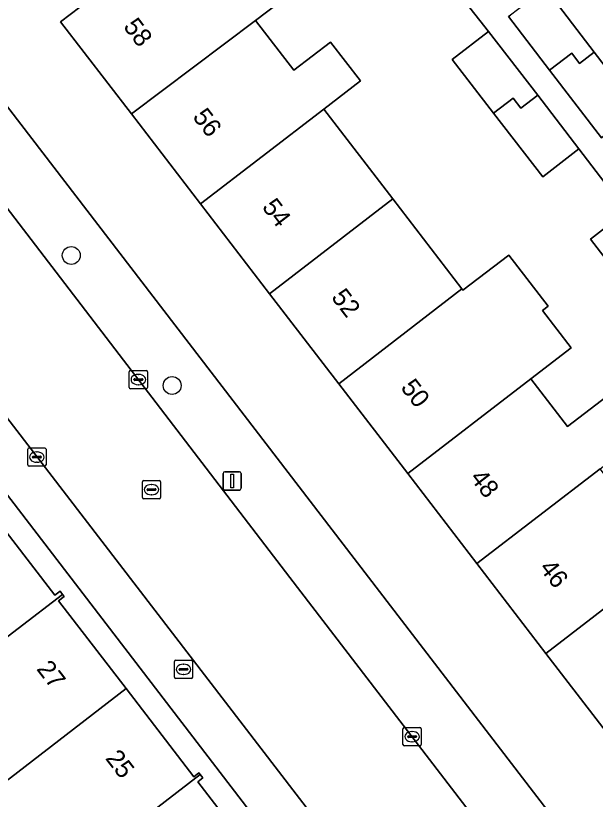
# Model space of a CAD drawing. Extents: x 159352 to 160617, y 385888 to 387323.
# Drawn here: x 159828.84 to 159860.54, y 386834.76 to 386877.6 of the extents above; entities that cross this region are included whole.
import ezdxf

# ---------------------------------------------------------------- set-up
doc = ezdxf.new("R2010")
doc.units = 0
for name, color, linetype in [('IMGEO_Boom', 7, 'Continuous'), ('IMGEO_Brandkraan', 7, 'Continuous'), ('IMGEO_Erf', 7, 'Continuous'), ('IMGEO_Kolk', 7, 'Continuous'), ('IMGEO_Lichtmast', 7, 'Continuous'), ('IMGEO_Pand', 7, 'Continuous'), ('IMGEO_Pand_nummerreeks', 7, 'Continuous'), ('IMGEO_Rijbaan_lokaal_open', 7, 'Continuous'), ('IMGEO_Rioolput', 7, 'Continuous'), ('IMGEO_Voetpad_open', 7, 'Continuous')]:
    doc.layers.add(name, color=color, linetype=linetype)

msp = doc.modelspace()

# ---------------------------------------------------------------- linework, layer by layer
at = {"layer": 'IMGEO_Boom'}
for centre in [(159831.879, 386864.492), (159837.394, 386857.38)]:
    msp.add_circle(centre, 0.489, dxfattribs=at)
at = {"layer": 'IMGEO_Brandkraan'}
for p, q in [((159837.517, 386841.438), (159837.517, 386842.29)), ((159837.592, 386842.364), (159838.444, 386842.364)), ((159838.518, 386842.29), (159838.518, 386841.438)), ((159837.776, 386841.858), (159837.776, 386841.87)), ((159838.214, 386841.821), (159837.816, 386841.821)), ((159837.819, 386841.907), (159838.217, 386841.907)), ((159838.005, 386842.144), (159838.03, 386842.144)), ((159838.26, 386841.87), (159838.26, 386841.858)), ((159838.444, 386841.364), (159837.592, 386841.364)), ((159838.028, 386841.584), (159838.003, 386841.584))]:
    msp.add_line(p, q, dxfattribs=at)
for points in [[(159837.517, 386841.438), (159837.517, 386842.29)], [(159837.592, 386842.364), (159838.444, 386842.364)], [(159838.518, 386842.29), (159838.518, 386841.438)], [(159838.444, 386841.364), (159837.592, 386841.364)]]:
    msp.add_lwpolyline(points, dxfattribs=at)
for centre, radius, start, end in [((159837.594, 386842.288), 0.0765, 91.552, 178.448), ((159837.594, 386842.288), 0.0765, 91.552, 178.448), ((159838.442, 386842.288), 0.0765, 1.552, 88.448), ((159838.442, 386842.288), 0.0765, 1.552, 88.448), ((159837.816, 386841.867), 0.0403, 85.8775, 175.7526), ((159837.813, 386841.857), 0.0366, 178.938, 274.7102), ((159838.217, 386841.864), 0.043, 264.8664, 352.4533), ((159838.221, 386841.869), 0.0386, 1.7309, 96.639), ((159837.594, 386841.44), 0.0765, 181.552, 268.448), ((159837.594, 386841.44), 0.0765, 181.552, 268.448), ((159838.442, 386841.44), 0.0765, 271.552, 358.448), ((159838.442, 386841.44), 0.0765, 271.552, 358.448)]:
    msp.add_arc(centre, radius, start, end, dxfattribs=at)
for centre, major_axis, ratio, start_param, end_param in [((159838.004, 386841.864), (-0.387, 0.002), 0.722429, 4.712389, 7.853982), ((159838.029, 386841.864), (-0.39, 0.002), 0.717154, 1.570796, 4.712389)]:
    msp.add_ellipse(centre, major_axis=major_axis, ratio=ratio, start_param=start_param, end_param=end_param, dxfattribs=at)
at = {"layer": 'IMGEO_Erf'}
for points in [[(159822.908, 386879.759), (159881.774, 386803.094)], [(159854.971, 386872.276), (159852.71, 386875.208), (159854.696, 386876.739), (159852.249, 386879.846)], [(159861.617, 386837.82), (159857.838, 386842.736), (159854.06, 386847.652), (159850.282, 386852.567), (159846.504, 386857.482), (159842.725, 386862.398), (159838.947, 386867.314), (159835.169, 386872.229), (159831.298, 386877.265), (159833.932, 386879.29)], [(159844.573, 386879.345), (159841.958, 386877.344), (159844.057, 386874.613), (159846.06, 386876.154), (159847.688, 386874.037), (159845.684, 386872.496), (159849.463, 386867.581), (159853.241, 386862.665), (159853.3, 386862.588), (159855.801, 386864.512), (159857.954, 386861.712), (159857.644, 386861.473), (159859.211, 386859.436), (159857.019, 386857.75), (159859.023, 386855.143), (159861.488, 386857.037)], [(159857.815, 386879.097), (159860.483, 386875.61), (159862.889, 386872.467)], [(159862.528, 386862.444), (159860.266, 386865.377), (159862.252, 386866.908), (159859.645, 386870.321), (159857.66, 386868.79), (159854.971, 386872.276)], [(159862.444, 386806.998), (159816.082, 386867.396)], [(159827.343, 386850.635), (159830.977, 386845.912), (159831.267, 386846.135), (159831.4, 386845.962), (159831.494, 386845.84), (159831.189, 386845.605), (159834.873, 386840.816), (159838.582, 386835.995), (159838.862, 386836.21), (159838.937, 386836.112), (159839.079, 386835.928), (159838.804, 386835.717), (159842.453, 386830.975)]]:
    msp.add_lwpolyline(points, dxfattribs=at)
at = {"layer": 'IMGEO_Kolk'}
for p, q in [((159835.048, 386857.28), (159835.048, 386858.132)), ((159835.123, 386858.206), (159835.975, 386858.206)), ((159836.049, 386858.132), (159836.049, 386857.28)), ((159835.307, 386857.7), (159835.307, 386857.712)), ((159835.745, 386857.663), (159835.347, 386857.663)), ((159835.35, 386857.749), (159835.748, 386857.749)), ((159835.536, 386857.986), (159835.561, 386857.986)), ((159835.791, 386857.712), (159835.791, 386857.7)), ((159835.975, 386857.206), (159835.123, 386857.206)), ((159835.559, 386857.426), (159835.534, 386857.426)), ((159829.499, 386853.043), (159829.499, 386853.895)), ((159829.574, 386853.969), (159830.426, 386853.969)), ((159830.5, 386853.895), (159830.5, 386853.043)), ((159829.758, 386853.463), (159829.758, 386853.475)), ((159830.196, 386853.426), (159829.798, 386853.426)), ((159829.801, 386853.512), (159830.199, 386853.512)), ((159829.987, 386853.749), (159830.012, 386853.749)), ((159830.242, 386853.475), (159830.242, 386853.463)), ((159830.426, 386852.969), (159829.574, 386852.969)), ((159830.01, 386853.189), (159829.985, 386853.189)), ((159850.018, 386837.761), (159850.018, 386838.613)), ((159850.093, 386838.687), (159850.945, 386838.687)), ((159850.506, 386838.467), (159850.531, 386838.467)), ((159851.019, 386838.613), (159851.019, 386837.761)), ((159850.277, 386838.181), (159850.277, 386838.193)), ((159850.715, 386838.144), (159850.317, 386838.144)), ((159850.32, 386838.23), (159850.718, 386838.23)), ((159850.761, 386838.193), (159850.761, 386838.181)), ((159850.945, 386837.687), (159850.093, 386837.687)), ((159850.529, 386837.907), (159850.504, 386837.907))]:
    msp.add_line(p, q, dxfattribs=at)
for points in [[(159835.048, 386857.28), (159835.048, 386858.132)], [(159835.123, 386858.206), (159835.975, 386858.206)], [(159836.049, 386858.132), (159836.049, 386857.28)], [(159835.975, 386857.206), (159835.123, 386857.206)], [(159829.499, 386853.043), (159829.499, 386853.895)], [(159829.574, 386853.969), (159830.426, 386853.969)], [(159830.5, 386853.895), (159830.5, 386853.043)], [(159830.426, 386852.969), (159829.574, 386852.969)], [(159850.018, 386837.761), (159850.018, 386838.613)], [(159850.093, 386838.687), (159850.945, 386838.687)], [(159851.019, 386838.613), (159851.019, 386837.761)], [(159850.945, 386837.687), (159850.093, 386837.687)]]:
    msp.add_lwpolyline(points, dxfattribs=at)
for centre, radius, start, end in [((159835.125, 386858.13), 0.0765, 91.552, 178.448), ((159835.125, 386858.13), 0.0765, 91.552, 178.448), ((159835.973, 386858.13), 0.0765, 1.552, 88.448), ((159835.973, 386858.13), 0.0765, 1.552, 88.448), ((159835.347, 386857.709), 0.0403, 85.8775, 175.7526), ((159835.344, 386857.699), 0.0366, 178.938, 274.7102), ((159835.748, 386857.706), 0.043, 264.8664, 352.4533), ((159835.752, 386857.711), 0.0386, 1.7309, 96.639), ((159835.125, 386857.282), 0.0765, 181.552, 268.448), ((159835.125, 386857.282), 0.0765, 181.552, 268.448), ((159835.973, 386857.282), 0.0765, 271.552, 358.448), ((159835.973, 386857.282), 0.0765, 271.552, 358.448), ((159829.576, 386853.893), 0.0765, 91.552, 178.448), ((159829.576, 386853.893), 0.0765, 91.552, 178.448), ((159830.424, 386853.893), 0.0765, 1.552, 88.448), ((159830.424, 386853.893), 0.0765, 1.552, 88.448), ((159829.798, 386853.472), 0.0403, 85.8775, 175.7526), ((159829.795, 386853.462), 0.0366, 178.938, 274.7102), ((159830.199, 386853.469), 0.043, 264.8664, 352.4533), ((159830.203, 386853.474), 0.0386, 1.7309, 96.639), ((159829.576, 386853.045), 0.0765, 181.552, 268.448), ((159829.576, 386853.045), 0.0765, 181.552, 268.448), ((159830.424, 386853.045), 0.0765, 271.552, 358.448), ((159830.424, 386853.045), 0.0765, 271.552, 358.448), ((159850.095, 386838.611), 0.0765, 91.552, 178.448), ((159850.095, 386838.611), 0.0765, 91.552, 178.448), ((159850.943, 386838.611), 0.0765, 1.552, 88.448), ((159850.943, 386838.611), 0.0765, 1.552, 88.448), ((159850.317, 386838.19), 0.0403, 85.8775, 175.7526), ((159850.314, 386838.18), 0.0366, 178.938, 274.7102), ((159850.718, 386838.187), 0.043, 264.8664, 352.4533), ((159850.722, 386838.192), 0.0386, 1.7309, 96.639), ((159850.095, 386837.763), 0.0765, 181.552, 268.448), ((159850.095, 386837.763), 0.0765, 181.552, 268.448), ((159850.943, 386837.763), 0.0765, 271.552, 358.448), ((159850.943, 386837.763), 0.0765, 271.552, 358.448)]:
    msp.add_arc(centre, radius, start, end, dxfattribs=at)
for centre, major_axis, ratio, start_param, end_param in [((159835.535, 386857.706), (-0.387, 0.002), 0.722429, 4.712389, 7.853982), ((159835.56, 386857.706), (-0.39, 0.002), 0.717154, 1.570796, 4.712389), ((159829.986, 386853.469), (-0.387, 0.002), 0.722429, 4.712389, 7.853982), ((159830.011, 386853.469), (-0.39, 0.002), 0.717154, 1.570796, 4.712389), ((159850.505, 386838.187), (-0.387, 0.002), 0.722429, 4.712389, 7.853982), ((159850.53, 386838.187), (-0.39, 0.002), 0.717154, 1.570796, 4.712389)]:
    msp.add_ellipse(centre, major_axis=major_axis, ratio=ratio, start_param=start_param, end_param=end_param, dxfattribs=at)
at = {"layer": 'IMGEO_Lichtmast'}
for p, q in [((159840.181, 386851.766), (159840.181, 386852.566)), ((159840.181, 386852.566), (159840.181, 386851.766)), ((159840.281, 386852.666), (159841.071, 386852.666)), ((159841.071, 386852.666), (159840.281, 386852.666)), ((159841.171, 386852.566), (159841.171, 386851.766)), ((159841.171, 386851.766), (159841.171, 386852.566)), ((159841.071, 386851.666), (159840.281, 386851.666)), ((159840.281, 386851.666), (159841.071, 386851.666))]:
    msp.add_line(p, q, dxfattribs=at)
msp.add_lwpolyline([(159840.601, 386852.541), (159840.751, 386852.541), (159840.751, 386851.791), (159840.601, 386851.791), (159840.601, 386852.541)], dxfattribs=at)
for centre, start, end in [((159840.281, 386852.566), 90, 180), ((159840.281, 386852.566), 90, 180), ((159841.071, 386852.566), 0, 90), ((159841.071, 386852.566), 360, 90), ((159840.281, 386851.766), 180, 270), ((159840.281, 386851.766), 180, 270), ((159841.071, 386851.766), 270, 0), ((159841.071, 386851.766), 270, 0)]:
    msp.add_arc(centre, 0.1, start, end, dxfattribs=at)
at = {"layer": 'IMGEO_Pand'}
for points in [[(159838.097, 386883.747), (159837.29, 386883.13), (159835.707, 386881.918), (159833.319, 386880.09), (159833.932, 386879.29), (159831.298, 386877.265), (159835.169, 386872.229), (159841.958, 386877.344), (159844.573, 386879.345), (159840.056, 386885.244)], [(159857.815, 386879.097), (159855.902, 386877.633), (159855.795, 386877.551), (159858.036, 386874.621), (159859.248, 386875.548), (159859.673, 386874.991), (159860.483, 386875.61)], [(159841.958, 386877.344), (159835.169, 386872.229), (159838.947, 386867.314), (159845.684, 386872.496), (159847.688, 386874.037), (159846.06, 386876.154), (159844.057, 386874.613)], [(159854.696, 386876.739), (159852.71, 386875.208), (159854.971, 386872.276), (159856.043, 386873.095), (159856.468, 386872.54), (159857.39, 386873.246)], [(159860.483, 386875.61), (159859.673, 386874.991), (159859.248, 386875.548), (159858.036, 386874.621), (159860.868, 386870.92), (159860.983, 386871.008), (159862.889, 386872.467)], [(159857.66, 386868.79), (159859.645, 386870.321), (159857.39, 386873.246), (159856.468, 386872.54), (159856.043, 386873.095), (159854.971, 386872.276)], [(159849.463, 386867.581), (159845.684, 386872.496), (159838.947, 386867.314), (159842.725, 386862.398)], [(159853.241, 386862.665), (159849.463, 386867.581), (159842.725, 386862.398), (159846.504, 386857.482)], [(159862.252, 386866.908), (159860.266, 386865.377), (159862.528, 386862.444), (159863.58, 386863.249), (159864.005, 386862.694), (159864.946, 386863.414)], [(159859.211, 386859.436), (159857.644, 386861.473), (159857.954, 386861.712), (159855.801, 386864.512), (159853.3, 386862.588), (159853.241, 386862.665), (159846.504, 386857.482), (159850.282, 386852.567), (159857.019, 386857.75)], [(159860.798, 386852.835), (159863.263, 386854.731), (159861.488, 386857.037), (159859.023, 386855.143), (159857.019, 386857.75), (159850.282, 386852.567), (159854.06, 386847.652)], [(159854.06, 386847.652), (159857.838, 386842.736), (159864.577, 386847.918), (159860.798, 386852.835)], [(159820.331, 386845.296), (159820.129, 386845.141), (159823.908, 386840.229), (159824.106, 386840.382), (159831.4, 386845.962), (159831.267, 386846.135), (159830.977, 386845.912), (159827.343, 386850.635)], [(159868.355, 386843.003), (159864.577, 386847.918), (159857.838, 386842.736), (159861.617, 386837.82)], [(159834.873, 386840.816), (159831.189, 386845.605), (159831.494, 386845.84), (159831.4, 386845.962), (159824.106, 386840.382), (159823.908, 386840.229), (159827.707, 386835.291), (159827.899, 386835.445)], [(159826.329, 386834.229), (159830.118, 386829.314), (159831.489, 386830.375), (159831.68, 386830.523), (159838.937, 386836.112), (159838.862, 386836.21), (159838.582, 386835.995), (159834.873, 386840.816), (159827.899, 386835.445), (159827.707, 386835.291)], [(159838.804, 386835.717), (159839.079, 386835.928), (159838.937, 386836.112), (159831.68, 386830.523), (159831.489, 386830.375), (159830.118, 386829.314), (159829.418, 386828.776), (159833.199, 386823.861), (159835.273, 386825.457), (159835.461, 386825.602), (159842.453, 386830.975)]]:
    msp.add_lwpolyline(points, close=True, dxfattribs=at)
at = {"layer": 'IMGEO_Rijbaan_lokaal_open'}
msp.add_lwpolyline([(159858.094, 386828.317), (159843.84, 386846.887), (159821.703, 386875.767), (159816.14, 386871.504), (159857.697, 386817.439)], dxfattribs=at)
at = {"layer": 'IMGEO_Rioolput'}
for p, q in [((159835.766, 386851.264), (159835.766, 386852.116)), ((159835.841, 386852.19), (159836.693, 386852.19)), ((159836.767, 386852.116), (159836.767, 386851.264)), ((159836.025, 386851.684), (159836.025, 386851.696)), ((159836.463, 386851.647), (159836.065, 386851.647)), ((159836.068, 386851.733), (159836.466, 386851.733)), ((159836.254, 386851.97), (159836.279, 386851.97)), ((159836.509, 386851.696), (159836.509, 386851.684)), ((159836.277, 386851.41), (159836.252, 386851.41)), ((159836.693, 386851.19), (159835.841, 386851.19))]:
    msp.add_line(p, q, dxfattribs=at)
for points in [[(159835.766, 386851.264), (159835.766, 386852.116)], [(159835.841, 386852.19), (159836.693, 386852.19)], [(159836.767, 386852.116), (159836.767, 386851.264)], [(159836.693, 386851.19), (159835.841, 386851.19)]]:
    msp.add_lwpolyline(points, dxfattribs=at)
for centre, radius, start, end in [((159835.843, 386852.114), 0.0765, 91.552, 178.448), ((159835.843, 386852.114), 0.0765, 91.552, 178.448), ((159836.691, 386852.114), 0.0765, 1.552, 88.448), ((159836.691, 386852.114), 0.0765, 1.552, 88.448), ((159836.065, 386851.693), 0.0403, 85.8775, 175.7526), ((159836.062, 386851.683), 0.0366, 178.938, 274.7102), ((159836.466, 386851.69), 0.043, 264.8664, 352.4533), ((159836.47, 386851.695), 0.0386, 1.7309, 96.639), ((159835.843, 386851.266), 0.0765, 181.552, 268.448), ((159835.843, 386851.266), 0.0765, 181.552, 268.448), ((159836.691, 386851.266), 0.0765, 271.552, 358.448), ((159836.691, 386851.266), 0.0765, 271.552, 358.448)]:
    msp.add_arc(centre, radius, start, end, dxfattribs=at)
for centre, major_axis, ratio, start_param, end_param in [((159836.253, 386851.69), (-0.387, 0.002), 0.722429, 4.712389, 7.853982), ((159836.278, 386851.69), (-0.39, 0.002), 0.717154, 1.570796, 4.712389)]:
    msp.add_ellipse(centre, major_axis=major_axis, ratio=ratio, start_param=start_param, end_param=end_param, dxfattribs=at)
at = {"layer": 'IMGEO_Voetpad_open'}
for points in [[(159885.425, 386798.332), (159881.776, 386803.074), (159881.774, 386803.094), (159822.908, 386879.759)], [(159852.249, 386879.846), (159854.696, 386876.739), (159857.39, 386873.246), (159859.645, 386870.321), (159862.252, 386866.908), (159864.946, 386863.414), (159867.201, 386860.49), (159869.819, 386857.053), (159870.48, 386857.556), (159870.975, 386857.933), (159868.517, 386861.162), (159865.687, 386864.861), (159863.444, 386867.793), (159860.983, 386871.008), (159860.868, 386870.92), (159858.036, 386874.621), (159855.795, 386877.551), (159855.902, 386877.633)], [(159821.253, 386876.355), (159821.703, 386875.767), (159843.84, 386846.887), (159858.094, 386828.317), (159880.143, 386799.688)], [(159814.745, 386873.025), (159811.464, 386870.728), (159807.746, 386868.126), (159811.142, 386863.669), (159816.082, 386867.396), (159862.444, 386806.998), (159864.301, 386804.62), (159890.713, 386770.139), (159890.726, 386770.139), (159893.267, 386766.813)], [(159857.697, 386817.439), (159816.14, 386871.504), (159815.767, 386871.989)]]:
    msp.add_lwpolyline(points, dxfattribs=at)

# ---------------------------------------------------------------- texts
at = {"layer": 'IMGEO_Pand_nummerreeks'}
for s, rotation, p in [('58', 307.5469, (159834.69, 386876.988)), ('56', 307.5469, (159838.479, 386872.057)), ('54', 307.5469, (159842.271, 386867.125)), ('52', 307.5469, (159846.06, 386862.194)), ('50', 307.5457, (159849.856, 386857.257)), ('48', 307.5469, (159853.647, 386852.324)), ('46', 307.5469, (159857.437, 386847.394)), ('27', 307.6132, (159829.942, 386841.88)), ('25', 307.6132, (159833.709, 386836.991))]:
    msp.add_text(s, height=1, rotation=rotation, dxfattribs=at).set_placement(p)

doc.saveas('drawing.dxf')
